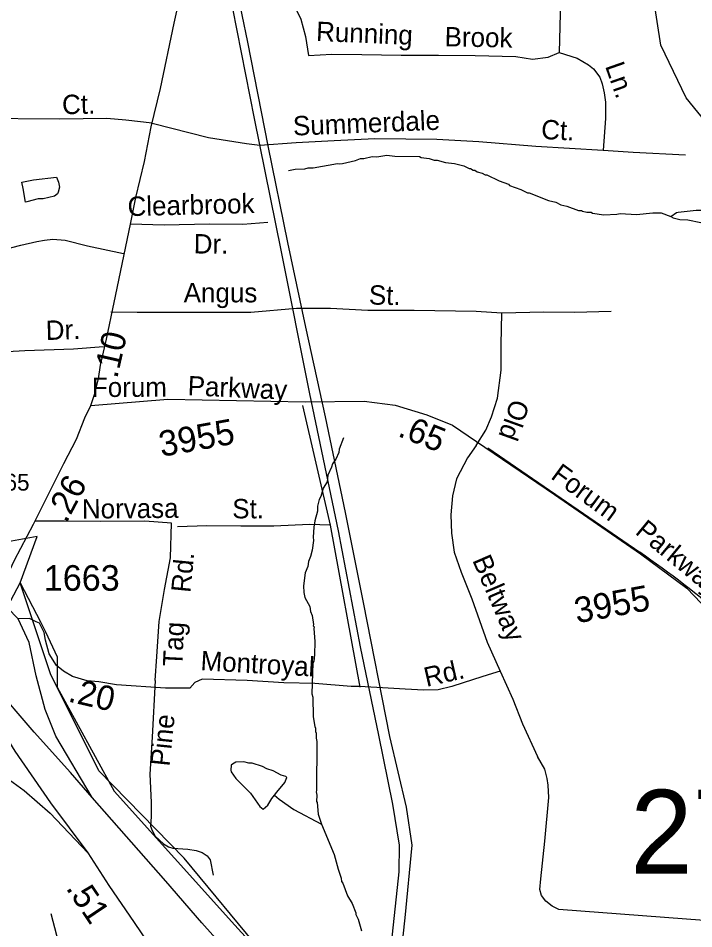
# Model space of a CAD drawing. Extents: x 1547597 to 1699558, y 810033 to 920809.
# Drawn here: x 1615761 to 1619069, y 896760 to 901219 of the extents above; entities that cross this region are included whole.
import ezdxf

# ---------------------------------------------------------------- set-up
doc = ezdxf.new("R2010")
doc.units = 0
for name, color, linetype in [('Exist Boundary Political City Limit New', 7, 'Continuous'), ('Exist Hydrographic Creek Single Shore', 7, 'Continuous'), ('Exist Hydrographic Misc Water Feature', 7, 'Continuous'), ('Exist Road Non-System Type 51', 7, 'Continuous'), ('Exist Road Non-System Type 51 Label', 7, 'Continuous'), ('Exist Road Primary NC Attributed', 7, 'Continuous'), ('Exist Road Primary NC Label', 7, 'Continuous'), ('Exist Road Primary US Divided Attributed', 7, 'Continuous'), ('Exist Road Primary US Ramp 1 Lane  Attributed', 7, 'Continuous'), ('Exist Road Secondary Mileage Hundredths English Label', 7, 'Continuous'), ('Exist Road Secondary Structure Standard Bridge Number Label', 7, 'Continuous'), ('Exist Road Secondary Type 51 Attributed', 7, 'Continuous'), ('Exist Road Secondary Type 51 Label', 7, 'Continuous'), ('Exist Road Secondary Type 51 Number Label', 7, 'Continuous'), ('Exist Utilities Electrical Transmission Line', 7, 'Continuous'), ('Map Preparation Boundary City Limit Buffer Line', 7, 'Continuous'), ('Prop Horizontal Alignment', 7, 'Continuous')]:
    doc.layers.add(name, color=color, linetype=linetype)

msp = doc.modelspace()

# ---------------------------------------------------------------- linework, layer by layer
at = {"layer": 'Exist Boundary Political City Limit New'}
for points in [[(1615770.2, 898455.2), (1615854.3, 898681.6), (1615727.6, 898659), (1615569.2, 898654.5), (1615406.2, 898699.8), (1615225.2, 898808.5), (1615066.8, 898971.6), (1614822.3, 899311.4), (1614845, 899343.2), (1614568.9, 899750.9), (1614541.7, 899737.4), (1613994, 900503.1), (1614025.7, 900539.3), (1613781.3, 900910.9)], [(1607509.5, 889652.5), (1607417.2, 889678.6), (1607648.8, 890077.9), (1608067.9, 890802.8), (1610209.7, 892829), (1611024.9, 893261.8), (1612823.9, 894479.4), (1612207.2, 895310.5), (1612274, 896874), (1611998.4, 896925.4), (1612104.6, 898867.8), (1612243.3, 898852.8), (1613046, 898837.8), (1613023.5, 898082.2), (1612987.7, 897048.5), (1614593, 897012), (1614905.3, 896819.9), (1615770.2, 898455.2)], [(1619494, 895527.9), (1618940.8, 895458.7), (1618422.2, 895458.7), (1618084, 895571.5), (1617644.3, 895887.4), (1617475.2, 896090.5), (1616956.6, 896643.2), (1616573.3, 897105.7), (1616156.2, 897534.4), (1615919.4, 898008.2), (1615770.2, 898455.2)], [(1615770.2, 898455.2), (1615870.4, 898264.1), (1615895, 898214.8), (1615952.5, 898091.7), (1615952.5, 897943.9), (1616231.4, 897434.8), (1616822.1, 896777.9), (1617757.4, 895751.5), (1618085.6, 895513.4), (1618266.1, 895464.2), (1618438.4, 895431.3), (1618848.6, 895447.7), (1619751.1, 895595.5)]]:
    msp.add_lwpolyline(points, dxfattribs=at)
at = {"layer": 'Exist Hydrographic Creek Single Shore'}
for points in [[(1619181.9, 900644.7), (1619032.1, 900830.1), (1618907.6, 901087.9), (1618847.6, 901478.7)], [(1618568.5, 892747.8), (1618445.7, 892822.8), (1617955.8, 892937.9), (1617756.8, 893030.5), (1617657.7, 893167.2), (1617570.8, 893516.8), (1617481.8, 893669.8), (1617283.8, 893828.1), (1616985.8, 893991.7), (1616705.8, 894263.3), (1616632.8, 894428.9), (1616633.8, 894471.5), (1616568.8, 894623.8), (1616496.7, 894897.7), (1616294.7, 895378), (1616114.8, 895588.3), (1616049.8, 895714.5), (1615977.7, 896621.9), (1615922.8, 896833.1)]]:
    msp.add_lwpolyline(points, dxfattribs=at)
at = {"layer": 'Exist Hydrographic Misc Water Feature'}
for points in [[(1617084.5, 900474.3), (1617116.6, 900479.9), (1617164.6, 900481), (1617180.7, 900486.7), (1617204.7, 900486.3), (1617324.9, 900508.3), (1617332.9, 900506.2), (1617348.9, 900507.9), (1617413.1, 900522.8), (1617437.3, 900532.4), (1617453.2, 900532.2), (1617493.4, 900541.5), (1617517.4, 900541.1), (1617565.5, 900548.3), (1617605.3, 900543.5), (1617725.3, 900541.6), (1617733.2, 900537.4), (1617773.1, 900532.8), (1617797, 900524.4), (1617813, 900524.1), (1617852.7, 900513.4), (1617896.6, 900508.7), (1617942.4, 900495.9), (1617968.2, 900483.5), (1617976.2, 900483.4), (1617988.1, 900475.2), (1617996.1, 900474.9), (1618008, 900466.7), (1618031.8, 900460.4), (1618047.6, 900452.1), (1618055.6, 900452), (1618115.2, 900423), (1618160.9, 900406.3), (1618166.8, 900400.1), (1618222.4, 900381.1), (1618254.1, 900364.6), (1618262.1, 900364.5), (1618357.5, 900326.9), (1618393.4, 900318.3), (1618417.1, 900305.9), (1618447.1, 900299.4), (1618504.7, 900278.4), (1618518.6, 900278.2), (1618524.6, 900274.1), (1618544.5, 900269.8), (1618566.5, 900269.4), (1618572.5, 900265.3), (1618628.2, 900256.4), (1618692.3, 900259.2), (1618708.3, 900263), (1618788.2, 900257.7), (1618868.3, 900266.3), (1618908.2, 900265.6), (1618956, 900248.8)], [(1615785.1, 900385.6), (1615779.5, 900415.8), (1615836.4, 900427.4), (1615948.9, 900440.7), (1615958.2, 900417.3), (1615963.7, 900391.3), (1615957.3, 900367.4), (1615953.2, 900359.5), (1615939, 900347.7), (1615882.8, 900334.7), (1615858.8, 900335), (1615802.6, 900320), (1615797.3, 900318.6), (1615785.1, 900385.6)], [(1618956, 900248.8), (1618984.3, 900268.4), (1618992.3, 900270.2), (1619080.4, 900278.7), (1619128.4, 900279.9), (1619134.4, 900283.8), (1619176.4, 900287.1), (1619216.6, 900300.4), (1619224.6, 900300.2), (1619240.8, 900308), (1619334.6, 900329.3)], [(1618956, 900248.8), (1618967.9, 900242.6), (1618999.7, 900234.1), (1619039.7, 900231.4), (1619103.5, 900218.3)], [(1617353.3, 899163.9), (1617332.5, 899108.3), (1617330.3, 899092.3), (1617315.7, 899060.6), (1617299.4, 899036.8), (1617295.1, 899020.9), (1617276.4, 898981.2), (1617274, 898949.3), (1617253.5, 898917.7), (1617242.8, 898877.8), (1617234.6, 898862), (1617226.1, 898830.1), (1617225.7, 898806.1), (1617213, 898758.4), (1617208.5, 898726.4), (1617205.7, 898678.5), (1617207.4, 898662.4), (1617200.7, 898614.5), (1617192.2, 898582.7), (1617181.8, 898558.8), (1617179.3, 898534.9), (1617166.8, 898503.2), (1617157.8, 898439.3), (1617159.4, 898407.3), (1617165, 898383.2), (1617188.3, 898338.8), (1617191.9, 898314.7), (1617199.5, 898294.6), (1617206.8, 898250.4), (1617204.7, 898244.5), (1617210.6, 898238.4), (1617208.5, 898230.4), (1617213.5, 898166.4), (1617212.5, 898102.4), (1617207.9, 898070.5), (1617203.8, 898062.5), (1617199.3, 897910.7), (1617203.1, 897894.6), (1617205.6, 897798.5), (1617212.8, 897750.4), (1617216.7, 897742.3), (1617216.4, 897726.3), (1617220.3, 897718.3), (1617219.8, 897694.3), (1617223.6, 897678.2), (1617221.8, 897438.3), (1617219.6, 897430.3), (1617223.4, 897414.2), (1617221, 897384.3), (1617224.9, 897378.2), (1617229.9, 897322.2), (1617246.5, 897273.3)], [(1617016, 897414.4), (1617027.7, 897429.6), (1617066.5, 897476.9), (1617076.8, 897500.8), (1617071, 897506.8), (1617049, 897513.2), (1617009.5, 897533.9), (1616977.6, 897544.4), (1616957.8, 897554.7), (1616906.1, 897571.6), (1616890.1, 897571.9), (1616866.2, 897578.3), (1616826.2, 897576.9), (1616810, 897567.2), (1616804, 897561.4), (1616801.5, 897537.4), (1616803.5, 897529.4), (1616827, 897497), (1616897.7, 897423.8), (1616944.7, 897359), (1616960.5, 897346.7), (1616982.8, 897366.4), (1617003.2, 897397.9), (1617016, 897414.4)], [(1617016, 897414.4), (1617038, 897394.3), (1617110.3, 897344.2), (1617246.5, 897273.3)], [(1617246.5, 897273.3), (1617308.7, 897124.8), (1617327.6, 897052.5), (1617342.9, 897008.3), (1617344.6, 896992.2), (1617350.5, 896984.1), (1617373.4, 896921.8), (1617396.8, 896883.4), (1617414.1, 896839.1), (1617413.9, 896831.1), (1617425.6, 896806.9), (1617442.6, 896750.6)]]:
    msp.add_lwpolyline(points, dxfattribs=at)
at = {"layer": 'Exist Road Non-System Type 51'}
for points in [[(1617034.2, 901427.6), (1617094.3, 901465.2), (1617126.9, 901480.3), (1617157, 901490.3), (1617184.6, 901495.3), (1617237.2, 901507.9), (1617307.4, 901515.4), (1617447.7, 901517.9), (1617725.9, 901510.4), (1618350, 901495.3), (1618380.4, 901495.7), (1618395.1, 901492.8), (1618405.1, 901482.8), (1618415.1, 901465.2), (1618420.1, 901435.1), (1618410.1, 901051.4)], [(1617034.2, 901427.6), (1617104.4, 901299.7), (1617144.5, 901214.5), (1617167, 901129.2), (1617182, 901036.4), (1617297.3, 901043.9), (1617442.7, 901041.4), (1617635.7, 901038.9), (1617818.6, 901038.9), (1617999.1, 901036.4), (1618197.1, 901031.4), (1618279.8, 901018.8), (1618355, 901028.9), (1618410.1, 901051.4)], [(1618410.1, 901051.4), (1618497.8, 901023.9), (1618553, 900991.3), (1618578, 900971.2), (1618608.1, 900931.1), (1618620.6, 900898.5), (1618630.7, 900853.3), (1618635.7, 900808.2), (1618635.7, 900727.9), (1618624.3, 900572.9)], [(1616417.4, 900705.2), (1616287.7, 900719.6), (1616195.2, 900727.8), (1615964, 900725), (1615556, 900727.8), (1615194.2, 900716.9), (1615082.6, 900711.4), (1615020.1, 900700.5), (1614952.1, 900676.1), (1614875.9, 900632.5), (1614734.4, 900523.6), (1614435.2, 900256.9)], [(1616417.4, 900705.2), (1616693.3, 900635.2), (1616878.8, 900605.1), (1616944, 900597.5), (1617121.9, 900610.1), (1617307.4, 900620.1), (1617507.9, 900630.1), (1617811.1, 900627.6), (1618016.6, 900615.1), (1618294.8, 900592.5), (1618624.3, 900572.9)], [(1618624.3, 900572.9), (1618772, 900563.3), (1619028.2, 900550.8)], [(1614435.2, 900256.9), (1614593, 900031), (1614628.3, 899987.4), (1614655.5, 899968.4), (1614701.8, 899962.9), (1614739.9, 899976.5), (1614799.7, 900011.9), (1614875.9, 900055.5), (1614916.7, 900069.1), (1614965.7, 900074.5), (1615014.6, 900066.3), (1615071.7, 900050), (1615191.4, 900044.6), (1615371, 900028.2), (1615433.5, 900028.2), (1615526, 900044.6), (1615773.6, 900107.2), (1615852.5, 900126.2), (1615890.5, 900131.7), (1615931.4, 900137.1), (1615991.2, 900131.7), (1616100, 900104.4), (1616276, 900068)], [(1616983.4, 900219.6), (1616861.3, 900208.9), (1616697.5, 900210.8), (1616475.4, 900205.3), (1616311.6, 900211)], [(1618128.5, 899775.2), (1618002.9, 899782.8), (1617698.9, 899787.8), (1617472.8, 899787.8), (1617289.5, 899797.8), (1617123.7, 899797.8), (1616900.4, 899778.6), (1616694.5, 899779), (1616536.6, 899778.6), (1616342.9, 899778.9), (1616214.8, 899780.3)], [(1618002.9, 899126.7), (1618050.6, 899202.1), (1618078.2, 899267.5), (1618108.4, 899358), (1618126, 899496.2), (1618126, 899621.9), (1618128.5, 899775.2)], [(1618663.5, 899782.8), (1618485.2, 899777.7), (1618334.5, 899780.3), (1618128.5, 899775.2)], [(1616179, 899610.8), (1616031.6, 899598.1), (1615793.8, 899591), (1615621.6, 899580.9), (1615401.8, 899573.3), (1615203.8, 899569.5)], [(1617152.5, 899323.5), (1617288.7, 898736.5), (1617433, 897944.1)], [(1618002.9, 899126.7), (1617960.2, 899066.4), (1617907.4, 898963.3), (1617887.3, 898880.4), (1617879.8, 898787.4), (1617882.3, 898697.4), (1617894.9, 898604.4), (1617930, 898506.4), (1617982.8, 898375.7), (1618057.4, 898164.5), (1618120.2, 898021.3)], [(1616511.9, 898746.6), (1616381.6, 898756.6), (1616163, 898754.6), (1615988.5, 898756.6), (1615842.1, 898756.6)], [(1616431, 897976.3), (1616439.7, 898094.5), (1616451.7, 898265.1), (1616477.8, 898421.6), (1616505.9, 898576.1), (1616511.9, 898746.6)], [(1617288.7, 898736.5), (1617186.7, 898739.6), (1617012.8, 898731.5), (1616850.9, 898731.4), (1616685.1, 898733.4), (1616541.1, 898728.9)], [(1618120.2, 898021.3), (1618062.4, 898003.7), (1617989.6, 897981.1), (1617883.6, 897946), (1617817.4, 897930.7), (1617747.3, 897929.5), (1617656, 897933.5), (1617516.3, 897941.5), (1617430.5, 897947.5), (1617390.5, 897947.5), (1617212.9, 897961.5), (1617061.2, 897965.5), (1616881.5, 897975.4), (1616661, 897982.1), (1616625.6, 897966.3), (1616601.9, 897938.7), (1616481.8, 897938.7)], [(1618120.2, 898021.3), (1618183, 897885.5), (1618230.7, 897764.4), (1618303.6, 897603.5)], [(1616431, 897976.3), (1616417.7, 897698.8), (1616405.6, 897518.2), (1616412.2, 897378.7), (1616411.4, 897310.7), (1616408.9, 897262.9), (1616416.2, 897241.3), (1616432.3, 897214.6), (1616471.9, 897176.2), (1616496.6, 897161.7), (1616517.5, 897155.6), (1616591.5, 897150.7), (1616631.6, 897144.5), (1616661.2, 897133.9), (1616686.5, 897117.8), (1616700.9, 897097.5), (1616716, 897023.3)], [(1619227.7, 896792.2), (1618407.2, 896854.8), (1618374.6, 896871.1), (1618344.7, 896895.6), (1618323, 896922.7), (1618314.8, 896952.6), (1618320.2, 897004.3), (1618339.3, 897189.2), (1618358.3, 897404), (1618355.6, 897463.8), (1618350.1, 897496.4), (1618339.3, 897542.6), (1618303.6, 897603.5)]]:
    msp.add_lwpolyline(points, dxfattribs=at)
at = {"layer": 'Exist Road Primary NC Attributed'}
for points in [[(1616115.9, 899323.5), (1616135.4, 899376.5), (1616154.7, 899452.8), (1616163.9, 899520.1), (1616193.4, 899648.4), (1616231.1, 899827.6), (1616311.6, 900211), (1616337.1, 900340.8), (1616378.9, 900518.2), (1616412.8, 900687.8), (1616458.5, 900874.8), (1616524.3, 901194.5), (1616577, 901431.8)], [(1615656.6, 898385), (1615742.9, 898565.3), (1615836, 898741.6), (1615903.8, 898878.2), (1615983.7, 899039.4), (1616046.9, 899157.6), (1616087.3, 899261.8), (1616115.9, 899323.5)]]:
    msp.add_lwpolyline(points, dxfattribs=at)
at = {"layer": 'Exist Road Primary US Divided Attributed'}
for points in [[(1616122.9, 897403.3), (1616017.4, 897526), (1615839.1, 897723), (1615633, 897960.7), (1615517.2, 898107.2)], [(1615482.7, 898039), (1615587.6, 897883.1), (1615745.2, 897630.7), (1615919.5, 897376.7), (1616101.5, 897132.1)], [(1617191.6, 896191.1), (1617095.3, 896295.7), (1616928.6, 896488.1), (1616659.9, 896788.7), (1616483.7, 896994.3), (1616122.9, 897403.3)], [(1616101.5, 897132.1), (1616204.1, 896972.9), (1616329.6, 896791.6), (1616472.8, 896578.4), (1616718.4, 896221.3), (1616929.1, 895941.1), (1616958.9, 895899.4)]]:
    msp.add_lwpolyline(points, dxfattribs=at)
at = {"layer": 'Exist Road Primary US Ramp 1 Lane  Attributed'}
for points in [[(1615761.3, 898278.7), (1615656.6, 898385)], [(1616122.9, 897403.3), (1615945.3, 897703.5), (1615892.5, 897834.8), (1615848.3, 897998.9), (1615814.1, 898161.6), (1615761.3, 898278.7)], [(1615338.9, 897758.7), (1615446.9, 897685.5), (1615645.1, 897541.2), (1615790.6, 897437.5), (1615917.5, 897326.2), (1616101.5, 897132.1)]]:
    msp.add_lwpolyline(points, dxfattribs=at)
at = {"layer": 'Exist Road Secondary Type 51 Attributed'}
for points in [[(1616115.9, 899323.5), (1616493.5, 899353.1), (1617165.4, 899340.5), (1617455.1, 899344.7), (1617606.3, 899323.7), (1617761.6, 899277.4), (1617887.6, 899227), (1618005.2, 899147.2), (1618387.3, 898886.6), (1618807.2, 898596.6), (1619034, 898428.5), (1619139, 898319.3), (1619195.3, 898229.8)], [(1616481.8, 897938.7), (1616241.6, 897954.5), (1616155.3, 897969.7), (1616099, 897974.4), (1616027.1, 897995.3), (1615982.5, 898021.1), (1615948.2, 898048.9), (1615912.5, 898106), (1615895.4, 898173.1), (1615888.3, 898211.6), (1615870.7, 898247.5), (1615864.8, 898257.4), (1615849.7, 898263.8), (1615816.2, 898279.6), (1615761.3, 898278.7)]]:
    msp.add_lwpolyline(points, dxfattribs=at)
at = {"layer": 'Exist Utilities Electrical Transmission Line'}
for points in [[(1616799.8, 901505.7), (1616883.1, 901102.7), (1616983.4, 900593.8), (1617080, 900121), (1617167.3, 899706.1), (1617264.4, 899267.1), (1617361.2, 898798.3), (1617450.1, 898357.4), (1617578.6, 897702), (1617660.8, 897355.3), (1617688.7, 897169.1), (1617654.6, 896813.5), (1617574.5, 896078.7), (1617514.4, 895523.6), (1617454.1, 894970.5), (1617372, 894229.5), (1617266.5, 893193.1), (1617172.9, 892336.5), (1617079.5, 891481.9), (1617014.4, 890860.8), (1616936.5, 890148), (1616875.3, 889488.8), (1616805.4, 888787.8)], [(1616788.4, 901375.8), (1616916.9, 900728.6), (1617047.7, 900083.4), (1617187.7, 899379.9), (1617328.1, 898708.5), (1617435.7, 898141.6), (1617524.7, 897708.7), (1617592.9, 897370.1), (1617626.7, 897169.7), (1617625.2, 897039.9), (1617549.5, 896336.8), (1617478.1, 895679.8), (1617399.5, 894911), (1617309.9, 894046.3), (1617218.4, 893187.6), (1617120.1, 892259.1), (1617060.8, 891772), (1617017.6, 891312.6), (1616911.1, 890364.2), (1616817.6, 889513.6), (1616725.7, 888636.9)]]:
    msp.add_lwpolyline(points, dxfattribs=at)
at = {"layer": 'Map Preparation Boundary City Limit Buffer Line'}
for points in [[(1615770.2, 898455.2), (1615854.3, 898681.6), (1615727.6, 898659), (1615569.2, 898654.5), (1615406.2, 898699.8), (1615225.2, 898808.5), (1615066.8, 898971.6), (1614822.3, 899311.4), (1614845, 899343.2), (1614568.9, 899750.9), (1614541.7, 899737.4), (1613994, 900503.1), (1614025.7, 900539.3), (1613781.3, 900910.9)], [(1607509.5, 889652.5), (1607417.2, 889678.6), (1607648.8, 890077.9), (1608067.9, 890802.8), (1610209.7, 892829), (1611024.9, 893261.8), (1612823.9, 894479.4), (1612207.2, 895310.5), (1612274, 896874), (1611998.4, 896925.4), (1612104.6, 898867.8), (1612243.3, 898852.8), (1613046, 898837.8), (1613023.5, 898082.2), (1612987.7, 897048.5), (1614593, 897012), (1614905.3, 896819.9), (1615770.2, 898455.2)], [(1619494, 895527.9), (1618940.8, 895458.7), (1618422.2, 895458.7), (1618084, 895571.5), (1617644.3, 895887.4), (1617475.2, 896090.5), (1616956.6, 896643.2), (1616573.3, 897105.7), (1616156.2, 897534.4), (1615919.4, 898008.2), (1615770.2, 898455.2)], [(1615770.2, 898455.2), (1615870.4, 898264.1), (1615895, 898214.8), (1615952.5, 898091.7), (1615952.5, 897943.9), (1616231.4, 897434.8), (1616822.1, 896777.9), (1617757.4, 895751.5), (1618085.6, 895513.4), (1618266.1, 895464.2), (1618438.4, 895431.3), (1618848.6, 895447.7), (1619751.1, 895595.5)]]:
    msp.add_lwpolyline(points, dxfattribs=at)
at = {"layer": 'Prop Horizontal Alignment'}
msp.add_line((1618059.8, 899115.8), (1618804, 898603.9), dxfattribs=at)
msp.add_arc((1615970.5, 894484.3), 5000, 49.3484, 55.4794, dxfattribs=at)

# ---------------------------------------------------------------- texts
at = {"layer": 'Exist Road Non-System Type 51 Label'}
for s, rotation, p in [('Running', 357.6472, (1617218.3, 901108.1)), ('Brook', 358.8813, (1617848.1, 901081.9)), ('Ln.', 289.3625, (1618633.4, 900985.5)), ('Ct.', 1.3393, (1615976.8, 900748.8)), ('Summerdale', 2.3336, (1617108.2, 900644.3)), ('Ct.', 357.1896, (1618319.8, 900628.2)), ('Clearbrook', 1.4178, (1616297.5, 900250.1)), ('Dr.', 359.3266, (1616620.1, 900067.5)), ('Angus', 359.8941, (1616571.3, 899828.4)), ('St.', 358.8357, (1617477.3, 899817.3)), ('Dr.', 1.7277, (1615897.4, 899643.3)), ('Old', 250.3182, (1618177.6, 899359.9)), ('Norvasa', 0.4736, (1616073.3, 898769)), ('St.', 0.0406, (1616809, 898770.1)), ('Rd.', 84.5133, (1616604.1, 898403.8)), ('Beltway', 293.3494, (1617982.9, 898565.6)), ('Tag', 87.1947, (1616563.9, 898042.7)), ('Montroyal', 356.7908, (1616652.1, 898026.7)), ('Rd.', 12.9952, (1617759.9, 897944.4)), ('Pine', 84.0729, (1616501.8, 897553.2))]:
    msp.add_text(s, height=95, rotation=rotation, dxfattribs=at).set_placement(p)
at = {"layer": 'Exist Road Primary NC Label'}
msp.add_text('65', height=82.02, dxfattribs=at).set_placement((1615694.5, 898906.1))
at = {"layer": 'Exist Road Secondary Mileage Hundredths English Label'}
for s, rotation, p in [('.10', 77.2771, (1616245.5, 899451.4)), ('.65', 338.1831, (1617614.7, 899174.5)), ('.26', 62.1762, (1615996.8, 898742.4)), ('.20', 346.9074, (1616000.8, 897873.9)), ('.51', 303.8991, (1615992, 896959.2))]:
    msp.add_text(s, height=120, rotation=rotation, dxfattribs=at).set_placement(p)
at = {"layer": 'Exist Road Secondary Structure Standard Bridge Number Label'}
msp.add_text('279', height=410.1, dxfattribs=at).set_placement((1618757.9, 897030.8))
at = {"layer": 'Exist Road Secondary Type 51 Label'}
for s, rotation, p in [('Forum', 0.2032, (1616122.1, 899364.4)), ('Parkway', 357.4848, (1616589.4, 899372.9)), ('Forum', 323.7187, (1618363.4, 898968.5)), ('Parkway', 320.4283, (1618777.2, 898697.7))]:
    msp.add_text(s, height=95, rotation=rotation, dxfattribs=at).set_placement(p)
at = {"layer": 'Exist Road Secondary Type 51 Number Label'}
for p in [(1616462.1, 899070.7), (1618495.9, 898255.9)]:
    msp.add_text('3955', height=125, rotation=10.2599, dxfattribs=at).set_placement(p)
msp.add_text('1663', height=125, dxfattribs=at).set_placement((1615886.2, 898416))

doc.saveas('drawing.dxf')
